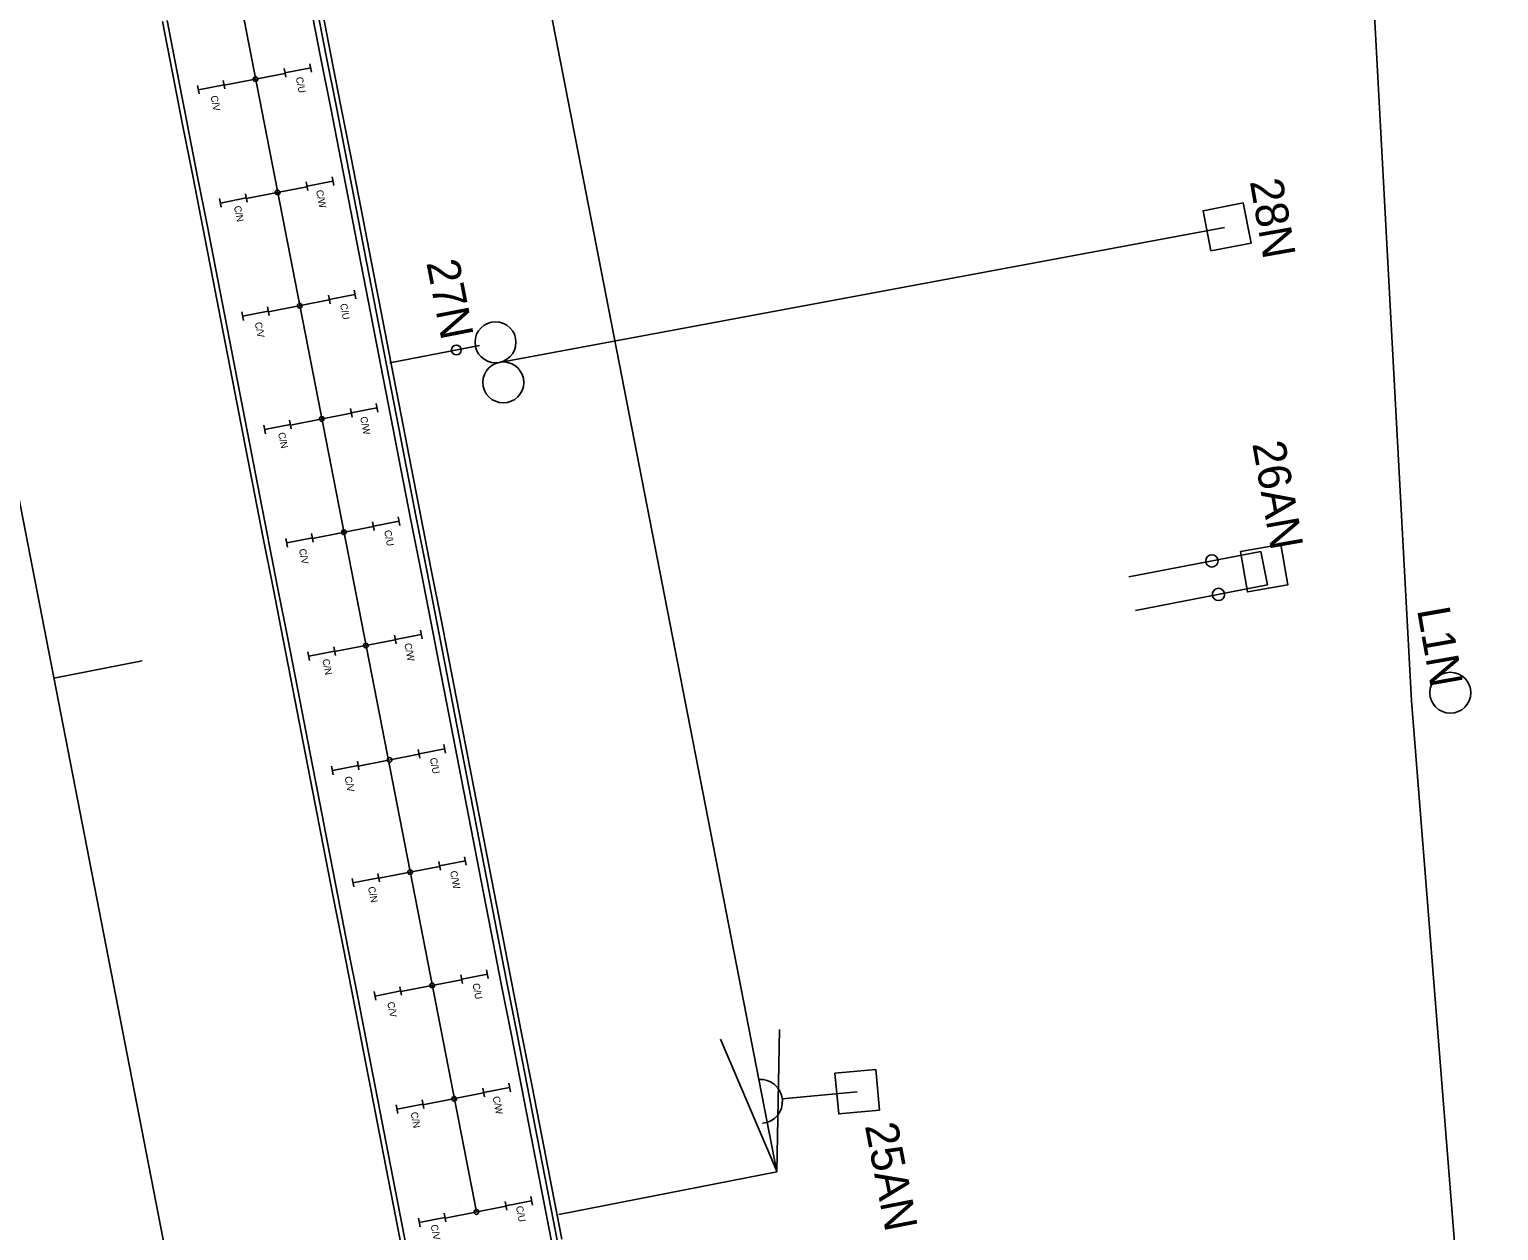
# Model space of a CAD drawing. Extents: x -545258 to -544992, y -1122311 to -1121664.
# Drawn here: x -545158.8 to -545102.8, y -1122228.8 to -1122183 of the extents above; entities that cross this region are included whole.
import ezdxf

# ---------------------------------------------------------------- set-up
doc = ezdxf.new("R2010")
doc.units = 0
for name, color, linetype in [('SO 18-01-01_3', 7, 'Continuous'), ('SO 18-01-01_4', 7, 'Continuous'), ('SO18-15-04', 7, 'Continuous'), ('SO18-15-08', 7, 'Continuous'), ('SO18-16-02', 7, 'Continuous'), ('so180605', 7, 'Continuous'), ('Vrstva 10', 7, 'Continuous')]:
    doc.layers.add(name, color=color, linetype=linetype)

msp = doc.modelspace()

# ---------------------------------------------------------------- linework, layer by layer
at = {"layer": 'SO 18-01-01_3'}
for p, q in [((-545113.239, -1122190.564), (-545140.882, -1122195.709)), ((-545141.644, -1122195.063), (-545145.054, -1122195.728)), ((-545111.851, -1122202.919), (-545116.882, -1122203.891)), ((-545111.606, -1122204.195), (-545111.851, -1122202.919)), ((-545111.606, -1122204.195), (-545116.636, -1122205.167)), ((-545127.242, -1122223.512), (-545130.098, -1122223.786))]:
    msp.add_line(p, q, dxfattribs=at)
for points in [[(-545113.757, -1122191.461), (-545112.226, -1122191.162), (-545112.524, -1122189.631), (-545114.056, -1122189.929)], [(-545112.63, -1122202.921), (-545112.365, -1122204.458), (-545110.828, -1122204.193), (-545111.093, -1122202.656)], [(-545128.091, -1122222.808), (-545127.946, -1122224.361), (-545126.393, -1122224.216), (-545126.538, -1122222.663)]]:
    msp.add_lwpolyline(points, close=True, dxfattribs=at)
for centre, radius in [((-545141.031, -1122194.944), 0.78), ((-545142.525, -1122195.235), 0.187), ((-545140.733, -1122196.475), 0.78), ((-545113.721, -1122203.28), 0.234), ((-545113.474, -1122204.556), 0.234), ((-545104.633, -1122208.303), 0.78)]:
    msp.add_circle(centre, radius, dxfattribs=at)
msp.add_arc((-545130.929, -1122223.885), 0.837, 275.6402, 94.7849, dxfattribs=at)
at = {"layer": 'SO 18-01-01_4'}
msp.add_lwpolyline([(-545102.793, -1122250.491), (-545106.116, -1122208.618), (-545109.928, -1122137.596), (-545106.412, -1122088.188), (-545106.367, -1122023.596), (-545108.703, -1121978.559), (-545127.424, -1121916.593), (-545139.015, -1121857.213), (-545147.82, -1121812.064), (-545159.299, -1121753.172), (-545170.035, -1121688.35), (-545174.127, -1121676.058)], dxfattribs=at)
msp.add_circle((-545104.633, -1122208.303), 0.78, dxfattribs=at)
at = {"layer": 'SO18-15-04'}
msp.add_line((-545142.404, -1122227.751), (-545142.404, -1122227.75), dxfattribs=at)
for centre in [(-545150.177, -1122184.912), (-545149.335, -1122189.23), (-545148.493, -1122193.549), (-545147.651, -1122197.868), (-545146.81, -1122202.186), (-545145.968, -1122206.505), (-545145.068, -1122210.866), (-545144.284, -1122215.143), (-545143.442, -1122219.461), (-545142.6, -1122223.78), (-545141.759, -1122228.099)]:
    msp.add_circle(centre, 0.09, dxfattribs=at)
at = {"layer": 'SO18-16-02'}
for points in [[(-545138.895, -1122229.212), (-545139.278, -1122227.249), (-545139.66, -1122225.286), (-545140.043, -1122223.323), (-545140.426, -1122221.36), (-545140.808, -1122219.396), (-545141.191, -1122217.433), (-545141.573, -1122215.47), (-545141.956, -1122213.507), (-545142.339, -1122211.544), (-545142.721, -1122209.581), (-545143.104, -1122207.618), (-545143.487, -1122205.655), (-545143.869, -1122203.692), (-545144.252, -1122201.729), (-545144.635, -1122199.766), (-545145.017, -1122197.803), (-545145.4, -1122195.84), (-545145.783, -1122193.877), (-545146.165, -1122191.914), (-545146.548, -1122189.951), (-545146.931, -1122187.988), (-545147.313, -1122186.025), (-545147.696, -1122184.062), (-545148.079, -1122182.099)], [(-545138.679, -1122229.17), (-545139.062, -1122227.207), (-545139.444, -1122225.244), (-545139.827, -1122223.28), (-545140.21, -1122221.317), (-545140.592, -1122219.354), (-545140.975, -1122217.391), (-545141.358, -1122215.428), (-545141.74, -1122213.465), (-545142.123, -1122211.502), (-545142.506, -1122209.539), (-545142.888, -1122207.576), (-545143.271, -1122205.613), (-545143.654, -1122203.65), (-545144.036, -1122201.687), (-545144.419, -1122199.724), (-545144.801, -1122197.761), (-545145.184, -1122195.798), (-545145.567, -1122193.835), (-545145.949, -1122191.872), (-545146.332, -1122189.909), (-545146.715, -1122187.946), (-545147.097, -1122185.982), (-545147.48, -1122184.019), (-545147.863, -1122182.056)], [(-545138.502, -1122229.135), (-545138.885, -1122227.172), (-545139.268, -1122225.209), (-545139.65, -1122223.246), (-545140.033, -1122221.283), (-545140.416, -1122219.32), (-545140.798, -1122217.357), (-545141.181, -1122215.394), (-545141.564, -1122213.431), (-545141.946, -1122211.468), (-545142.329, -1122209.505), (-545142.712, -1122207.542), (-545143.094, -1122205.579), (-545143.477, -1122203.615), (-545143.859, -1122201.652), (-545144.242, -1122199.689), (-545144.625, -1122197.726), (-545145.007, -1122195.763), (-545145.39, -1122193.8), (-545145.773, -1122191.837), (-545146.155, -1122189.874), (-545146.538, -1122187.911), (-545146.921, -1122185.948), (-545147.303, -1122183.985), (-545147.686, -1122182.022)], [(-545153.722, -1122182.715), (-545153.339, -1122184.678), (-545152.956, -1122186.641), (-545152.573, -1122188.604), (-545152.19, -1122190.567), (-545151.807, -1122192.529), (-545151.425, -1122194.493), (-545151.042, -1122196.456), (-545150.659, -1122198.419), (-545150.276, -1122200.382), (-545149.893, -1122202.345), (-545149.51, -1122204.308), (-545149.127, -1122206.271), (-545148.745, -1122208.234), (-545148.362, -1122210.197), (-545147.979, -1122212.16), (-545147.596, -1122214.123), (-545147.213, -1122216.086), (-545146.83, -1122218.049), (-545146.447, -1122220.012), (-545146.064, -1122221.975), (-545145.682, -1122223.938), (-545145.299, -1122225.901), (-545144.916, -1122227.864), (-545144.533, -1122229.827)], [(-545153.545, -1122182.68), (-545153.162, -1122184.643), (-545152.779, -1122186.606), (-545152.397, -1122188.569), (-545152.014, -1122190.532), (-545151.631, -1122192.495), (-545151.248, -1122194.458), (-545150.865, -1122196.421), (-545150.482, -1122198.384), (-545150.099, -1122200.347), (-545149.717, -1122202.31), (-545149.334, -1122204.273), (-545148.951, -1122206.236), (-545148.568, -1122208.199), (-545148.185, -1122210.162), (-545147.802, -1122212.125), (-545147.419, -1122214.088), (-545147.036, -1122216.051), (-545146.654, -1122218.014), (-545146.271, -1122219.977), (-545145.888, -1122221.94), (-545145.505, -1122223.903), (-545145.122, -1122225.866), (-545144.739, -1122227.829), (-545144.356, -1122229.792)]]:
    msp.add_lwpolyline(points, dxfattribs=at)
at = {"layer": 'so180605'}
for p, q in [((-545156.903, -1122090.087), (-545130.303, -1122226.573)), ((-545148.104, -1122184.324), (-545148.04, -1122184.649)), ((-545151.406, -1122184.961), (-545151.343, -1122185.286)), ((-545149.086, -1122184.512), (-545149.022, -1122184.841)), ((-545149.055, -1122184.678), (-545148.073, -1122184.487)), ((-545152.388, -1122185.149), (-545152.324, -1122185.478)), ((-545152.358, -1122185.315), (-545151.376, -1122185.124)), ((-545148.244, -1122188.831), (-545148.18, -1122189.159)), ((-545148.213, -1122188.997), (-545147.231, -1122188.806)), ((-545147.262, -1122188.642), (-545147.198, -1122188.968)), ((-545151.547, -1122189.468), (-545151.483, -1122189.796)), ((-545151.516, -1122189.634), (-545150.534, -1122189.443)), ((-545150.565, -1122189.279), (-545150.501, -1122189.605)), ((-545147.402, -1122193.15), (-545147.338, -1122193.478)), ((-545147.371, -1122193.316), (-545146.389, -1122193.124)), ((-545146.42, -1122192.961), (-545146.356, -1122193.287)), ((-545150.705, -1122193.787), (-545150.641, -1122194.115)), ((-545150.674, -1122193.953), (-545149.692, -1122193.761)), ((-545149.723, -1122193.598), (-545149.659, -1122193.924)), ((-545145.578, -1122197.28), (-545145.514, -1122197.605)), ((-545146.56, -1122197.468), (-545146.496, -1122197.797)), ((-545146.529, -1122197.634), (-545145.548, -1122197.443)), ((-545149.863, -1122198.105), (-545149.799, -1122198.434)), ((-545149.832, -1122198.271), (-545148.851, -1122198.08)), ((-545148.881, -1122197.917), (-545148.817, -1122198.242)), ((-545145.718, -1122201.787), (-545145.654, -1122202.115)), ((-545145.687, -1122201.953), (-545144.706, -1122201.762)), ((-545144.736, -1122201.598), (-545144.673, -1122201.924)), ((-545148.039, -1122202.235), (-545147.976, -1122202.561)), ((-545149.021, -1122202.424), (-545148.957, -1122202.752)), ((-545148.99, -1122202.59), (-545148.009, -1122202.399)), ((-545144.876, -1122206.106), (-545144.812, -1122206.434)), ((-545144.845, -1122206.272), (-545143.864, -1122206.081)), ((-545143.894, -1122205.917), (-545143.831, -1122206.243)), ((-545148.179, -1122206.743), (-545148.115, -1122207.071)), ((-545148.148, -1122206.909), (-545147.167, -1122206.717)), ((-545147.197, -1122206.554), (-545147.134, -1122206.88)), ((-545143.977, -1122210.467), (-545143.913, -1122210.795)), ((-545143.946, -1122210.633), (-545142.964, -1122210.442)), ((-545142.995, -1122210.278), (-545142.931, -1122210.604)), ((-545147.28, -1122211.104), (-545147.215, -1122211.432)), ((-545147.249, -1122211.27), (-545146.267, -1122211.079)), ((-545146.297, -1122210.915), (-545146.234, -1122211.241)), ((-545142.211, -1122214.555), (-545142.147, -1122214.88)), ((-545145.514, -1122215.192), (-545145.45, -1122215.517)), ((-545143.193, -1122214.743), (-545143.129, -1122215.072)), ((-545143.162, -1122214.909), (-545142.18, -1122214.718)), ((-545146.496, -1122215.38), (-545146.432, -1122215.709)), ((-545146.465, -1122215.546), (-545145.483, -1122215.355)), ((-545142.351, -1122219.062), (-545142.287, -1122219.39)), ((-545142.32, -1122219.228), (-545141.338, -1122219.037)), ((-545141.369, -1122218.873), (-545141.305, -1122219.199)), ((-545145.654, -1122219.699), (-545145.59, -1122220.027)), ((-545145.623, -1122219.865), (-545144.641, -1122219.674)), ((-545144.672, -1122219.51), (-545144.608, -1122219.836)), ((-545130.303, -1122226.573), (-545130.202, -1122221.137)), ((-545130.314, -1122226.517), (-545132.449, -1122221.516)), ((-545141.509, -1122223.381), (-545141.445, -1122223.709)), ((-545141.478, -1122223.547), (-545140.497, -1122223.355)), ((-545140.527, -1122223.192), (-545140.463, -1122223.518)), ((-545144.812, -1122224.018), (-545144.748, -1122224.346)), ((-545144.781, -1122224.184), (-545143.8, -1122223.992)), ((-545143.83, -1122223.829), (-545143.766, -1122224.155)), ((-545130.303, -1122226.573), (-545138.617, -1122228.193)), ((-545139.685, -1122227.511), (-545139.622, -1122227.836)), ((-545140.667, -1122227.699), (-545140.603, -1122228.028)), ((-545140.636, -1122227.865), (-545139.655, -1122227.674)), ((-545143.97, -1122228.336), (-545143.906, -1122228.665)), ((-545143.939, -1122228.502), (-545142.958, -1122228.311)), ((-545142.988, -1122228.148), (-545142.925, -1122228.473))]:
    msp.add_line(p, q, dxfattribs=at)
for points in [[(-545194.521, -1121957.392), (-545141.759, -1122228.099)], [(-545151.371, -1122185.144), (-545149.059, -1122184.694)], [(-545150.529, -1122189.462), (-545148.217, -1122189.012)], [(-545149.687, -1122193.781), (-545147.375, -1122193.331)], [(-545148.845, -1122198.1), (-545146.533, -1122197.65)], [(-545148.003, -1122202.418), (-545145.691, -1122201.968)], [(-545147.162, -1122206.737), (-545144.85, -1122206.287)], [(-545146.262, -1122211.098), (-545143.95, -1122210.648)], [(-545145.478, -1122215.375), (-545143.166, -1122214.925)], [(-545144.636, -1122219.693), (-545142.324, -1122219.243)], [(-545143.794, -1122224.012), (-545141.482, -1122223.562)], [(-545142.952, -1122228.331), (-545140.64, -1122227.881)]]:
    msp.add_lwpolyline(points, dxfattribs=at)
at = {"layer": 'Vrstva 10'}
for p, q in [((-545258.291, -1121692.439), (-545137.778, -1122310.805)), ((-545157.864, -1122207.744), (-545154.495, -1122207.088))]:
    msp.add_line(p, q, dxfattribs=at)

# ---------------------------------------------------------------- texts
at = {"layer": 'SO 18-01-01_3'}
for s, rotation, p in [('28N', 280.027, (-545112.281, -1122188.81)), ('27N', 281.0687, (-545143.67, -1122191.905)), ('26AN', 280.027, (-545112.187, -1122198.806)), ('25AN', 281.0687, (-545126.956, -1122224.807))]:
    msp.add_text(s, height=1.25, rotation=rotation, dxfattribs=at).set_placement(p)
at = {"layer": 'SO 18-01-01_4'}
msp.add_text('L1N', height=1.25, rotation=280.027, dxfattribs=at).set_placement((-545105.907, -1122205.138))
at = {"layer": 'SO18-15-08'}
for s, p in [('C/U', (-545148.644, -1122184.854)), ('C/V', (-545151.893, -1122185.563)), ('C/W', (-545147.875, -1122189.163)), ('C/N', (-545151.003, -1122189.766)), ('C/U', (-545146.96, -1122193.492)), ('C/V', (-545150.21, -1122194.2)), ('C/W', (-545146.192, -1122197.8)), ('C/N', (-545149.319, -1122198.403)), ('C/U', (-545145.276, -1122202.129)), ('C/V', (-545148.526, -1122202.838)), ('C/W', (-545144.508, -1122206.438)), ('C/N', (-545147.636, -1122207.041)), ('C/U', (-545143.535, -1122210.809)), ('C/V', (-545146.784, -1122211.518)), ('C/W', (-545142.766, -1122215.117)), ('C/N', (-545145.894, -1122215.72)), ('C/U', (-545141.909, -1122219.404)), ('C/V', (-545145.159, -1122220.113)), ('C/W', (-545141.141, -1122223.712)), ('C/N', (-545144.268, -1122224.315)), ('C/U', (-545140.254, -1122227.893)), ('C/V', (-545143.504, -1122228.602))]:
    msp.add_text(s, height=0.2688, rotation=281.121, dxfattribs=at).set_placement(p)

doc.saveas('drawing.dxf')
